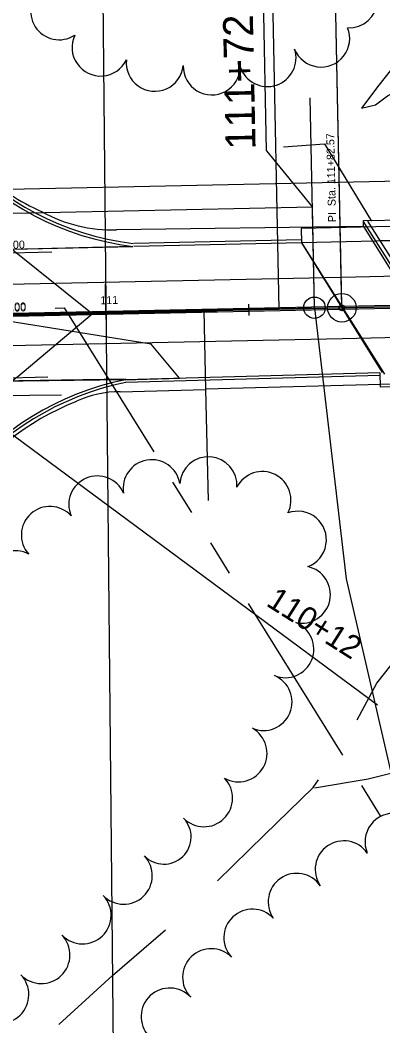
# Model space of a CAD drawing. Extents: x -25029 to 2274964, y -81170 to 687028.
# Drawn here: x -3525 to -3398, y -66657.3 to -66305.5 of the extents above; entities that cross this region are included whole.
import ezdxf

# ---------------------------------------------------------------- set-up
doc = ezdxf.new("R2010")
doc.units = 0
for name, color, linetype in [('81911BEA - RW_X_Fee_RW', 7, 'Continuous'), ('AP_X_Runway', 7, 'Continuous'), ('BD_X_Canopy', 7, 'Continuous'), ('BR_X_Rail_Object', 7, 'Continuous'), ('Default', 7, 'Continuous'), ('DIVISIONS', 7, 'Continuous'), ('DRIVWY', 7, 'Continuous'), ('DV_X_Corp_Line', 7, 'Continuous'), ('GE_X_CL_100', 7, 'Continuous'), ('GE_X_CL_20', 7, 'Continuous'), ('GK_Visualization', 7, 'Continuous'), ('MT_P_Lane_Line', 7, 'Continuous'), ('PM_P_CL_Double_Solid', 7, 'Continuous'), ('PM_P_Stop_Line', 7, 'Continuous'), ('PM_P_Yield_Line', 7, 'Continuous'), ('PV_X_Curb', 7, 'Continuous'), ('PV_X_EOP', 7, 'Continuous'), ('RD_P_Gate', 7, 'Continuous'), ('RD_X_GR_Rt', 7, 'Continuous'), ('SC_Scratch4', 7, 'Continuous'), ('TREES', 7, 'Continuous'), ('WALL', 7, 'Continuous'), ('WATER', 7, 'Continuous')]:
    doc.layers.add(name, color=color, linetype=linetype)

msp = doc.modelspace()

# ---------------------------------------------------------------- linework, layer by layer
at = {"layer": '81911BEA - RW_X_Fee_RW'}
msp.add_lwpolyline([(-3880.32, -66372.11), (-3386.39, -66361.55), (-3351.29, -66360.79), (-3175.8, -66357.04)], dxfattribs=at)
at = {"layer": 'AP_X_Runway'}
for p, q in [((-3485.55, -66384.6), (-3759.51, -66391.35)), ((-3221.39, -66402.05), (-5080.45, -66441.35)), ((-3479.17, -66418.76), (-3577.88, -66403.05)), ((-3469.23, -66430.72), (-3479.17, -66418.76)), ((-3488.16, -66431.24), (-3775.61, -66434.89)), ((-3488.16, -66431.24), (-3469.23, -66430.72))]:
    msp.add_line(p, q, dxfattribs=at)
at = {"layer": 'BD_X_Canopy'}
for p, q in [((-3412.4, -66406.09), (-3415.93, -66231.8)), ((-3434.4, -66406.53), (-3437.93, -66232.25)), ((-3582.93, -66409.96), (-3455.9, -66407.39))]:
    msp.add_line(p, q, dxfattribs=at)
at = {"layer": 'BR_X_Rail_Object'}
for p, q in [((-3404.82, -66375.6), (-3171.59, -66371.41)), ((-3404.78, -66377.6), (-3404.82, -66375.6)), ((-3336.43, -66376.37), (-3426.63, -66378.36)), ((-3426.63, -66378.36), (-3426.53, -66383.36)), ((-3144.09, -66377.42), (-3426.53, -66383.36)), ((-3404.78, -66377.6), (-3370.91, -66432.11)), ((-3426.53, -66383.36), (-3398.31, -66428.77)), ((-3399.14, -66428.79), (-3399.04, -66433.79)), ((-3370.89, -66433.2), (-3399.04, -66433.79))]:
    msp.add_line(p, q, dxfattribs=at)
at = {"layer": 'Default'}
for p, q in [((-3498.71, -66025.16), (-3484.02, -67522.6)), ((-4819.56, -66435.63), (-2645.14, -66389.94)), ((-4644.7, -66431.96), (-2645.14, -66389.94)), ((-3968.56, -66418.25), (-3118.26, -66400.38)), ((-3968.34, -66417.25), (-3118.32, -66399.39)), ((-3495.01, -66405.3), (-3494.9, -66410.3)), ((-3494.96, -66407.8), (-3494.96, -66407.8)), ((-3470.96, -66407.3), (-3470.96, -66407.3)), ((-3582.94, -66409.65), (-3399.91, -66544.98))]:
    msp.add_line(p, q, dxfattribs=at)
for points in [[(-3544.95, -66408.85), (-3499.96, -66407.9)], [(-3497.46, -66407.85), (-3492.46, -66407.75)], [(-3489.96, -66407.69), (-3444.97, -66406.75)], [(-3444.97, -66406.75), (-3399.98, -66405.8)]]:
    msp.add_lwpolyline(points, dxfattribs=at)
at = {"layer": 'DIVISIONS'}
for p, q in [((-3471.64, -66467.07), (-3465.03, -66477.68)), ((-3458.42, -66488.29), (-3451.81, -66498.9)), ((-3445.2, -66509.51), (-3412.16, -66562.56)), ((-3405.55, -66573.18), (-3398.94, -66583.79))]:
    msp.add_line(p, q, dxfattribs=at)
msp.add_lwpolyline([(-3512.79, -66406.18), (-3509.61, -66406.11), (-3478.25, -66456.46)], dxfattribs=at)
at = {"layer": 'DRIVWY'}
for points in [[(-3406.99, -66550.22), (-3400.11, -66537.39), (-3382.81, -66515.51), (-3376.41, -66511.51)], [(-3384.84, -66565.53), (-3391.07, -66567.97), (-3403.16, -66570.93), (-3421.95, -66574.14)], [(-3455.88, -66606.49), (-3439.47, -66590.4), (-3422.4, -66573.85), (-3420.56, -66571.18)], [(-3511.52, -66656.74), (-3492.71, -66639.62), (-3474.08, -66623.61)]]:
    msp.add_lwpolyline(points, dxfattribs=at)
at = {"layer": 'DV_X_Corp_Line'}
for p, q in [((-3717.61, -66412.16), (-3421.99, -66406.06)), ((-3711.45, -66412.36), (-3421.99, -66406.06)), ((-3421.99, -66406.06), (-3410.94, -66500.92)), ((-3410.94, -66500.92), (-3367.87, -66687.29))]:
    msp.add_line(p, q, dxfattribs=at)
at = {"layer": 'GE_X_CL_100'}
for p, q in [((-3412.51, -66401.09), (-3418.34, -66122.9)), ((-3438.73, -66351.18), (-3441.9, -66197.41)), ((-3438.73, -66351.18), (-3422.72, -66370.91)), ((-3421.99, -66406.06), (-3422.72, -66370.91)), ((-3494.96, -66407.82), (-3495.17, -66397.82)), ((-3662.01, -66411.16), (-3412.4, -66406.09)), ((-3412.4, -66406.09), (-3387.41, -66405.56))]:
    msp.add_line(p, q, dxfattribs=at)
for points in [[(-3499.82, -66408.21), (-3528.1, -66385.48), (-3552.3, -66363.25), (-3557.36, -66357.21), (-3562.26, -66351.04), (-3567, -66344.75), (-3571.57, -66338.33), (-3575.98, -66331.8), (-3580.22, -66325.16), (-3584.29, -66318.41), (-3588.17, -66311.56)], [(-3580.39, -66511.49), (-3578.12, -66504.76), (-3575.61, -66498.11), (-3572.89, -66491.55), (-3569.94, -66485.08), (-3566.78, -66478.72), (-3563.4, -66472.47), (-3559.82, -66466.33), (-3556.03, -66460.32), (-3552.8, -66455.92), (-3549.37, -66451.66), (-3545.77, -66447.56), (-3541.98, -66443.63), (-3538.02, -66439.86), (-3533.9, -66436.28), (-3529.62, -66432.88), (-3525.85, -66430.14), (-3499.82, -66408.21)]]:
    msp.add_lwpolyline(points, dxfattribs=at)
for centre, radius in [((-3421.99, -66406.06), 3.75), ((-3412.4, -66406.09), 5)]:
    msp.add_circle(centre, radius, dxfattribs=at)
at = {"layer": 'GE_X_CL_20'}
for p, q in [((-3412.42, -66405.09), (-3413.84, -66337.63)), ((-3582.38, -66387.94), (-3513.92, -66386.56)), ((-3494.96, -66407.82), (-3495, -66405.82)), ((-3444.97, -66406.77), (-3445.01, -66404.77)), ((-3444.97, -66406.77), (-3444.92, -66408.77)), ((-3581.94, -66409.63), (-3512.87, -66408.18)), ((-3581.93, -66409.94), (-3512.86, -66408.54)), ((-3581.47, -66431.66), (-3515.27, -66430.28))]:
    msp.add_line(p, q, dxfattribs=at)
msp.add_circle((-3412.4, -66406.09), 1, dxfattribs=at)
at = {"layer": 'GK_Visualization'}
for p, q in [((-3994.85, -66418.3), (-3412.4, -66406.09)), ((-3412.47, -66406.15), (-3412.34, -66406.02)), ((-3412.47, -66406.02), (-3412.34, -66406.15)), ((-3412.4, -66406.09), (-3387.41, -66405.56))]:
    msp.add_line(p, q, dxfattribs=at)
at = {"layer": 'MT_P_Lane_Line'}
for points in [[(-3995.07, -66407.56), (-3412.63, -66395.34), (-3387.64, -66394.81), (-3154.82, -66389.95), (-3129.82, -66389.44)], [(-3994.62, -66429.04), (-3412.18, -66416.82), (-3387.18, -66416.29), (-3316.42, -66414.82)]]:
    msp.add_lwpolyline(points, dxfattribs=at)
at = {"layer": 'PM_P_CL_Double_Solid'}
msp.add_lwpolyline([(-3994.85, -66418.3), (-3412.4, -66406.09), (-3387.41, -66405.56), (-3154.6, -66400.69), (-3111.03, -66399.81)], dxfattribs=at)
at = {"layer": 'PM_P_Stop_Line'}
for p, q in [((-3404.97, -66375.87), (-3366.33, -66437)), ((-3403.37, -66375.84), (-3364.74, -66436.96)), ((-3426.59, -66383.16), (-3397.44, -66429.27))]:
    msp.add_line(p, q, dxfattribs=at)
at = {"layer": 'PM_P_Yield_Line'}
msp.add_line((-3552.67, -66437.06), (-3510.56, -66436.53), dxfattribs=at)
at = {"layer": 'PV_X_Curb'}
for p, q in [((-3426.55, -66382.36), (-3485.21, -66383.59)), ((-3399.12, -66429.79), (-3488.13, -66432.24))]:
    msp.add_line(p, q, dxfattribs=at)
for centre, start, end in [((-3473.52, -66285.32), 181.2038, 263.0943), ((-3468.4, -66529.27), 101.3975, 181.204)]:
    msp.add_arc(centre, 99, start, end, dxfattribs=at)
at = {"layer": 'PV_X_EOP'}
for p, q in [((-3426.53, -66383.36), (-3485.19, -66384.59)), ((-3747.57, -66390.39), (-3485.55, -66384.6)), ((-3399.14, -66428.79), (-3488.16, -66431.24)), ((-3775.61, -66434.89), (-3488.16, -66430.98))]:
    msp.add_line(p, q, dxfattribs=at)
msp.add_lwpolyline([(-3190.7, -66378.25), (-3398.95, -66382.69)], dxfattribs=at)
for centre, start, end in [((-3473.52, -66285.32), 181.2038, 263.0943), ((-3468.4, -66529.27), 101.3975, 181.204)]:
    msp.add_arc(centre, 100, start, end, dxfattribs=at)
at = {"layer": 'RD_P_Gate'}
for p, q in [((-3460.71, -66407.07), (-3460.15, -66434.69)), ((-3485.14, -66435.34), (-3485.14, -66435.34)), ((-3472.65, -66435.02), (-3472.65, -66435.02)), ((-3460.15, -66434.69), (-3460.15, -66434.69)), ((-3460.15, -66434.69), (-3459.14, -66473.44)), ((-3497.59, -66436.21), (-3497.59, -66436.21)), ((-3509.3, -66440.51), (-3509.3, -66440.51)), ((-3520.32, -66446.4), (-3520.32, -66446.4))]:
    msp.add_line(p, q, dxfattribs=at)
at = {"layer": 'RD_X_GR_Rt'}
for p, q in [((-3404.78, -66377.6), (-3491.24, -66378.83)), ((-3460.16, -66434.44), (-3370.91, -66432.11)), ((-3490, -66435.47), (-3460.15, -66434.69))]:
    msp.add_line(p, q, dxfattribs=at)
for centre, radius, start, end in [((-3485.91, -66300.68), 78.37, 227.3955, 246.4045), ((-3492.63, -66327.85), 51.01, 241.1031, 271.5632), ((-3490.43, -66470.32), 34.85, 89.3036, 115.2364), ((-3468.4, -66530.39), 98.74, 111.9446, 143.953)]:
    msp.add_arc(centre, radius, start, end, dxfattribs=at)
at = {"layer": 'SC_Scratch4'}
for p, q in [((-3421.99, -66406.06), (-3423.51, -66332.68)), ((-3422.72, -66370.91), (-3718.33, -66377.01))]:
    msp.add_line(p, q, dxfattribs=at)
at = {"layer": 'TREES'}
for centre, radius, start, end in [((-3409.84, -66298.17), 10, 266.8955, 86.8955), ((-3511.32, -66302.33), 10, 122.9461, 302.9461), ((-3419.66, -66311.88), 10, 201.8808, 21.8808), ((-3496.86, -66315.03), 10, 154.48, 334.48), ((-3438.45, -66318.72), 10, 198.1524, 18.1524), ((-3477.89, -66320.37), 10, 174.1136, 354.1136), ((-3457.94, -66321.61), 10, 178.7278, 358.7278), ((-3478.95, -66469.23), 10, 9.9314, 189.9314), ((-3459.12, -66468.19), 10, 356.0684, 176.0684), ((-3440.21, -66473.36), 10, 333.3115, 153.3115), ((-3497.98, -66474.9), 10, 23.2473, 203.2473), ((-3514.59, -66485.55), 10, 42.0814, 222.0814), ((-3427.81, -66487.24), 10, 290.2689, 110.2689), ((-3526.73, -66501.07), 10, 61.8719, 241.8719), ((-3426.41, -66506.4), 10, 258.0584, 78.0584), ((-3432.22, -66525.46), 10, 248.0551, 68.0551), ((-3439.84, -66543.95), 10, 247.1303, 67.1303), ((-3448.6, -66561.9), 10, 240.8858, 60.8858), ((-3460.64, -66577.59), 10, 224.0832, 44.0832), ((-3394.3, -66592.92), 10, 23.1039, 203.1039), ((-3474.68, -66591.15), 9.52, 223.9207, 43.9207), ((-3411.73, -66602.53), 10, 34.653, 214.653), ((-3488.74, -66604.69), 10, 223.9207, 43.9207), ((-3428.18, -66613.9), 10, 34.653, 214.653), ((-3503.15, -66618.57), 10, 223.9207, 43.9207), ((-3443.7, -66626.43), 10, 43.1623, 223.1623), ((-3517.56, -66632.44), 10, 223.9207, 43.9207), ((-3458.15, -66640.25), 10, 44.2825, 224.2825), ((-3531.96, -66646.31), 10, 223.9207, 43.9207), ((-3472.66, -66654.02), 10, 42.7503, 222.7503)]:
    msp.add_arc(centre, radius, start, end, dxfattribs=at)
at = {"layer": 'WALL'}
msp.add_lwpolyline([(-3432.88, -66349.76), (-3418.48, -66348.71), (-3402.05, -66375.81)], dxfattribs=at)
at = {"layer": 'WATER'}
msp.add_lwpolyline([(-3389.96, -66313.95), (-3390.81, -66315.99), (-3393.22, -66320.4), (-3399.43, -66328.23), (-3405.51, -66336.21), (-3400.59, -66335.04), (-3396.43, -66331.9), (-3391.93, -66329.53), (-3386.88, -66330.47), (-3384.65, -66335.05), (-3383.28, -66340.04), (-3381.68, -66344.22)], dxfattribs=at)

# ---------------------------------------------------------------- texts
at = {"layer": 'Default'}
msp.add_text('110+12', height=8, rotation=327.638, dxfattribs=at).set_placement((-3439.26, -66510.06))
at = {"layer": 'GE_X_CL_100'}
msp.add_text('111+72.9 (SLM 14.60)', height=10.5, rotation=91.1627, dxfattribs=at).set_placement((-3442.59, -66350.63))
at = {"layer": 'GE_X_CL_20'}
for s, rotation, p in [('PI  Sta. 111+82.57', 91.2018, (-3414.43, -66376.12)), ('POT Sta. 0+22.00', 1.1605, (-3553.41, -66385.96)), ('POT Sta. 0+00.00', 1.2017, (-3552.97, -66407.62)), ('111', 1.2018, (-3496.92, -66404.86)), ('POT Sta. 0+00.00', 1.1605, (-3552.96, -66407.95))]:
    msp.add_text(s, height=2.8, rotation=rotation, dxfattribs=at).set_placement(p)
at = {"layer": 'GK_Visualization'}
msp.add_text('53', height=0.14, dxfattribs=at).set_placement((-3412.4, -66406.09))

doc.saveas('drawing.dxf')
